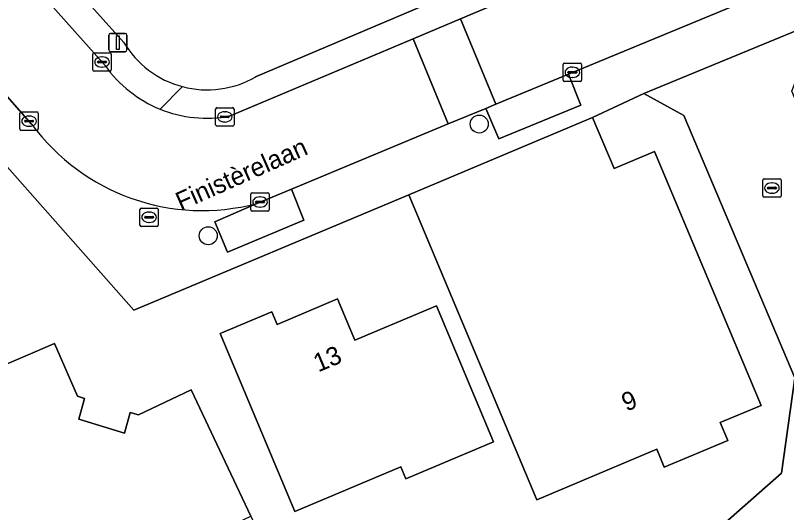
# Model space of a CAD drawing. Extents: x 158472 to 159562, y 388525 to 389606.
# Drawn here: x 158602.12 to 158644.1, y 388947.87 to 388974.91 of the extents above; entities that cross this region are included whole.
import ezdxf

# ---------------------------------------------------------------- set-up
doc = ezdxf.new("R2010")
doc.units = 0
for name, color, linetype in [('IMGEO_Boom', 7, 'Continuous'), ('IMGEO_Erf', 7, 'Continuous'), ('IMGEO_Kolk', 7, 'Continuous'), ('IMGEO_Lichtmast', 7, 'Continuous'), ('IMGEO_Muur', 7, 'Continuous'), ('IMGEO_Openbare_ruimte_label', 7, 'Continuous'), ('IMGEO_Pand', 7, 'Continuous'), ('IMGEO_Pand_nummerreeks', 7, 'Continuous'), ('IMGEO_Parkeervlak_open', 7, 'Continuous'), ('IMGEO_Rijbaan_lokaal_open', 7, 'Continuous'), ('IMGEO_Rioolput', 7, 'Continuous'), ('IMGEO_Voetpad_open', 7, 'Continuous')]:
    doc.layers.add(name, color=color, linetype=linetype)

msp = doc.modelspace()

# ---------------------------------------------------------------- linework, layer by layer
at = {"layer": 'IMGEO_Boom'}
for centre in [(158627.366, 388969.005), (158612.615, 388962.926)]:
    msp.add_circle(centre, 0.489, dxfattribs=at)
at = {"layer": 'IMGEO_Erf'}
for points in [[(158615.196, 388971.572), (158676.848, 388997.698), (158681.87, 389000), (158701.755, 389009.057), (158702.875, 389012.992), (158695.038, 389031.866)], [(158583.486, 389000.717), (158584.132, 389000), (158598.813, 388983.685), (158608.009, 388973.467)], [(158631.972, 388946.242), (158635.311, 388942.532), (158643.817, 388950.009), (158644.553, 388955.191), (158638.495, 388969.468), (158636.325, 388970.661), (158633.535, 388969.353), (158634.702, 388966.578), (158636.899, 388967.502), (158642.704, 388953.698), (158640.483, 388952.764), (158640.89, 388951.797), (158637.438, 388950.345), (158637.031, 388951.312), (158630.51, 388948.57), (158623.539, 388965.148), (158608.557, 388958.887), (158601.535, 388966.825), (158598.936, 388969.698), (158591.991, 388977.375), (158574.672, 388996.519), (158571.833, 389000)]]:
    msp.add_lwpolyline(points, dxfattribs=at)
for points in [[(158617.333, 388947.936), (158613.268, 388957.601), (158616.08, 388958.784), (158616.366, 388958.105), (158619.652, 388959.487), (158620.595, 388957.243), (158625.032, 388959.109), (158628.143, 388951.71), (158623.376, 388949.705), (158623.1, 388950.362)], [(158617.244, 388942.793), (158614.793, 388941.295), (158612.847, 388942.307), (158610.712, 388945.586), (158607.617, 388943.571), (158611.951, 388936.916), (158607.762, 388934.188), (158603.603, 388931.479), (158600.949, 388935.554), (158600.706, 388935.396), (158599.029, 388937.971), (158601.257, 388939.488), (158593.449, 388951.476), (158597.486, 388954.167), (158604.253, 388957.073), (158605.503, 388954.195), (158605.871, 388954.082), (158605.566, 388952.943), (158608.056, 388952.191), (158608.368, 388953.318), (158608.81, 388953.183), (158611.68, 388954.543), (158614.935, 388947.67)]]:
    msp.add_lwpolyline(points, close=True, dxfattribs=at)
for centre, radius, start, end in [((158612.556, 388976.139), 5.274, 210.437, 255.2359), ((158612.558, 388976.137), 5.273, 255.2144, 300.0258)]:
    msp.add_arc(centre, radius, start, end, dxfattribs=at)
at = {"layer": 'IMGEO_Kolk'}
for p, q in [((158606.334, 388971.952), (158606.334, 388972.804)), ((158606.409, 388972.878), (158607.261, 388972.878)), ((158607.335, 388972.804), (158607.335, 388971.952)), ((158606.593, 388972.372), (158606.593, 388972.384)), ((158606.636, 388972.421), (158607.034, 388972.421)), ((158606.822, 388972.658), (158606.847, 388972.658)), ((158607.077, 388972.384), (158607.077, 388972.372)), ((158607.031, 388972.335), (158606.633, 388972.335)), ((158606.845, 388972.098), (158606.82, 388972.098)), ((158631.936, 388971.393), (158631.936, 388972.245)), ((158632.011, 388972.319), (158632.863, 388972.319)), ((158632.424, 388972.099), (158632.449, 388972.099)), ((158632.937, 388972.245), (158632.937, 388971.393)), ((158607.261, 388971.878), (158606.409, 388971.878)), ((158632.195, 388971.813), (158632.195, 388971.825)), ((158632.633, 388971.776), (158632.235, 388971.776)), ((158632.238, 388971.862), (158632.636, 388971.862)), ((158632.447, 388971.539), (158632.422, 388971.539)), ((158632.679, 388971.825), (158632.679, 388971.813)), ((158632.863, 388971.319), (158632.011, 388971.319)), ((158613.092, 388969.895), (158613.944, 388969.895)), ((158602.363, 388968.735), (158602.363, 388969.587)), ((158602.438, 388969.661), (158603.29, 388969.661)), ((158602.851, 388969.441), (158602.876, 388969.441)), ((158603.364, 388969.587), (158603.364, 388968.735)), ((158613.017, 388968.969), (158613.017, 388969.821)), ((158613.319, 388969.438), (158613.717, 388969.438)), ((158613.505, 388969.675), (158613.53, 388969.675)), ((158614.018, 388969.821), (158614.018, 388968.969)), ((158602.622, 388969.155), (158602.622, 388969.167)), ((158603.06, 388969.118), (158602.662, 388969.118)), ((158602.665, 388969.204), (158603.063, 388969.204)), ((158603.106, 388969.167), (158603.106, 388969.155)), ((158613.276, 388969.389), (158613.276, 388969.401)), ((158613.714, 388969.352), (158613.316, 388969.352)), ((158613.528, 388969.115), (158613.503, 388969.115)), ((158613.76, 388969.401), (158613.76, 388969.389)), ((158603.29, 388968.661), (158602.438, 388968.661)), ((158602.874, 388968.881), (158602.849, 388968.881)), ((158613.944, 388968.895), (158613.092, 388968.895)), ((158642.796, 388965.096), (158642.796, 388965.948)), ((158642.871, 388966.022), (158643.723, 388966.022)), ((158643.284, 388965.802), (158643.309, 388965.802)), ((158643.797, 388965.948), (158643.797, 388965.096)), ((158615.012, 388965.264), (158615.864, 388965.264)), ((158643.055, 388965.516), (158643.055, 388965.528)), ((158643.493, 388965.479), (158643.095, 388965.479)), ((158643.098, 388965.565), (158643.496, 388965.565)), ((158643.307, 388965.242), (158643.282, 388965.242)), ((158643.539, 388965.528), (158643.539, 388965.516)), ((158614.937, 388964.338), (158614.937, 388965.19)), ((158615.425, 388965.044), (158615.45, 388965.044)), ((158615.938, 388965.19), (158615.938, 388964.338)), ((158643.723, 388965.022), (158642.871, 388965.022)), ((158615.196, 388964.758), (158615.196, 388964.77)), ((158615.634, 388964.721), (158615.236, 388964.721)), ((158615.239, 388964.807), (158615.637, 388964.807)), ((158615.448, 388964.484), (158615.423, 388964.484)), ((158615.68, 388964.77), (158615.68, 388964.758)), ((158615.864, 388964.264), (158615.012, 388964.264))]:
    msp.add_line(p, q, dxfattribs=at)
for points in [[(158606.334, 388971.952), (158606.334, 388972.804)], [(158606.409, 388972.878), (158607.261, 388972.878)], [(158607.335, 388972.804), (158607.335, 388971.952)], [(158631.936, 388971.393), (158631.936, 388972.245)], [(158632.011, 388972.319), (158632.863, 388972.319)], [(158632.937, 388972.245), (158632.937, 388971.393)], [(158607.261, 388971.878), (158606.409, 388971.878)], [(158632.863, 388971.319), (158632.011, 388971.319)], [(158613.092, 388969.895), (158613.944, 388969.895)], [(158602.363, 388968.735), (158602.363, 388969.587)], [(158602.438, 388969.661), (158603.29, 388969.661)], [(158603.364, 388969.587), (158603.364, 388968.735)], [(158613.017, 388968.969), (158613.017, 388969.821)], [(158614.018, 388969.821), (158614.018, 388968.969)], [(158603.29, 388968.661), (158602.438, 388968.661)], [(158613.944, 388968.895), (158613.092, 388968.895)], [(158642.796, 388965.096), (158642.796, 388965.948)], [(158642.871, 388966.022), (158643.723, 388966.022)], [(158643.797, 388965.948), (158643.797, 388965.096)], [(158615.012, 388965.264), (158615.864, 388965.264)], [(158614.937, 388964.338), (158614.937, 388965.19)], [(158615.938, 388965.19), (158615.938, 388964.338)], [(158643.723, 388965.022), (158642.871, 388965.022)], [(158615.864, 388964.264), (158615.012, 388964.264)]]:
    msp.add_lwpolyline(points, dxfattribs=at)
for centre, radius, start, end in [((158606.411, 388972.802), 0.0765, 91.552, 178.448), ((158606.411, 388972.802), 0.0765, 91.552, 178.448), ((158607.259, 388972.802), 0.0765, 1.552, 88.448), ((158607.259, 388972.802), 0.0765, 1.552, 88.448), ((158606.633, 388972.381), 0.0403, 85.8775, 175.7526), ((158606.63, 388972.371), 0.0366, 178.938, 274.7102), ((158607.034, 388972.378), 0.043, 264.8664, 352.4533), ((158607.038, 388972.383), 0.0386, 1.7309, 96.639), ((158606.411, 388971.954), 0.0765, 181.552, 268.448), ((158606.411, 388971.954), 0.0765, 181.552, 268.448), ((158607.259, 388971.954), 0.0765, 271.552, 358.448), ((158607.259, 388971.954), 0.0765, 271.552, 358.448), ((158632.013, 388972.243), 0.0765, 91.552, 178.448), ((158632.013, 388972.243), 0.0765, 91.552, 178.448), ((158632.861, 388972.243), 0.0765, 1.552, 88.448), ((158632.861, 388972.243), 0.0765, 1.552, 88.448), ((158632.235, 388971.822), 0.0403, 85.8775, 175.7526), ((158632.232, 388971.812), 0.0366, 178.938, 274.7102), ((158632.636, 388971.819), 0.043, 264.8664, 352.4533), ((158632.64, 388971.824), 0.0386, 1.7309, 96.639), ((158632.013, 388971.395), 0.0765, 181.552, 268.448), ((158632.013, 388971.395), 0.0765, 181.552, 268.448), ((158632.861, 388971.395), 0.0765, 271.552, 358.448), ((158632.861, 388971.395), 0.0765, 271.552, 358.448), ((158613.094, 388969.819), 0.0765, 91.552, 178.448), ((158613.094, 388969.819), 0.0765, 91.552, 178.448), ((158613.942, 388969.819), 0.0765, 1.552, 88.448), ((158613.942, 388969.819), 0.0765, 1.552, 88.448), ((158602.44, 388969.585), 0.0765, 91.552, 178.448), ((158602.44, 388969.585), 0.0765, 91.552, 178.448), ((158603.288, 388969.585), 0.0765, 1.552, 88.448), ((158603.288, 388969.585), 0.0765, 1.552, 88.448), ((158613.316, 388969.398), 0.0403, 85.8775, 175.7526), ((158613.721, 388969.4), 0.0386, 1.7309, 96.639), ((158602.662, 388969.164), 0.0403, 85.8775, 175.7526), ((158602.659, 388969.154), 0.0366, 178.938, 274.7102), ((158603.063, 388969.161), 0.043, 264.8664, 352.4533), ((158603.067, 388969.166), 0.0386, 1.7309, 96.639), ((158613.313, 388969.388), 0.0366, 178.938, 274.7102), ((158613.717, 388969.395), 0.043, 264.8664, 352.4533), ((158602.44, 388968.737), 0.0765, 181.552, 268.448), ((158602.44, 388968.737), 0.0765, 181.552, 268.448), ((158603.288, 388968.737), 0.0765, 271.552, 358.448), ((158603.288, 388968.737), 0.0765, 271.552, 358.448), ((158613.094, 388968.971), 0.0765, 181.552, 268.448), ((158613.094, 388968.971), 0.0765, 181.552, 268.448), ((158613.942, 388968.971), 0.0765, 271.552, 358.448), ((158613.942, 388968.971), 0.0765, 271.552, 358.448), ((158642.873, 388965.946), 0.0765, 91.552, 178.448), ((158642.873, 388965.946), 0.0765, 91.552, 178.448), ((158643.721, 388965.946), 0.0765, 1.552, 88.448), ((158643.721, 388965.946), 0.0765, 1.552, 88.448), ((158615.014, 388965.188), 0.0765, 91.552, 178.448), ((158615.014, 388965.188), 0.0765, 91.552, 178.448), ((158615.862, 388965.188), 0.0765, 1.552, 88.448), ((158615.862, 388965.188), 0.0765, 1.552, 88.448), ((158643.095, 388965.525), 0.0403, 85.8775, 175.7526), ((158643.092, 388965.515), 0.0366, 178.938, 274.7102), ((158643.496, 388965.522), 0.043, 264.8664, 352.4533), ((158643.5, 388965.527), 0.0386, 1.7309, 96.639), ((158642.873, 388965.098), 0.0765, 181.552, 268.448), ((158642.873, 388965.098), 0.0765, 181.552, 268.448), ((158643.721, 388965.098), 0.0765, 271.552, 358.448), ((158643.721, 388965.098), 0.0765, 271.552, 358.448), ((158615.236, 388964.767), 0.0403, 85.8775, 175.7526), ((158615.233, 388964.757), 0.0366, 178.938, 274.7102), ((158615.637, 388964.764), 0.043, 264.8664, 352.4533), ((158615.641, 388964.769), 0.0386, 1.7309, 96.639), ((158615.014, 388964.34), 0.0765, 181.552, 268.448), ((158615.014, 388964.34), 0.0765, 181.552, 268.448), ((158615.862, 388964.34), 0.0765, 271.552, 358.448), ((158615.862, 388964.34), 0.0765, 271.552, 358.448)]:
    msp.add_arc(centre, radius, start, end, dxfattribs=at)
for centre, major_axis, ratio, start_param, end_param in [((158606.821, 388972.378), (-0.387, 0.002), 0.722429, 4.712389, 7.853982), ((158606.846, 388972.378), (-0.39, 0.002), 0.717154, 1.570796, 4.712389), ((158632.423, 388971.819), (-0.387, 0.002), 0.722429, 4.712389, 7.853982), ((158632.448, 388971.819), (-0.39, 0.002), 0.717154, 1.570796, 4.712389), ((158602.85, 388969.161), (-0.387, 0.002), 0.722429, 4.712389, 7.853982), ((158602.875, 388969.161), (-0.39, 0.002), 0.717154, 1.570796, 4.712389), ((158613.504, 388969.395), (-0.387, 0.002), 0.722429, 4.712389, 7.853982), ((158613.529, 388969.395), (-0.39, 0.002), 0.717154, 1.570796, 4.712389), ((158643.283, 388965.522), (-0.387, 0.002), 0.722429, 4.712389, 7.853982), ((158643.308, 388965.522), (-0.39, 0.002), 0.717154, 1.570796, 4.712389), ((158615.424, 388964.764), (-0.387, 0.002), 0.722429, 4.712389, 7.853982), ((158615.449, 388964.764), (-0.39, 0.002), 0.717154, 1.570796, 4.712389)]:
    msp.add_ellipse(centre, major_axis=major_axis, ratio=ratio, start_param=start_param, end_param=end_param, dxfattribs=at)
at = {"layer": 'IMGEO_Lichtmast'}
for p, q in [((158607.197, 388973.034), (158607.197, 388973.834)), ((158607.197, 388973.834), (158607.197, 388973.034)), ((158607.297, 388973.934), (158608.087, 388973.934)), ((158608.087, 388973.934), (158607.297, 388973.934)), ((158608.187, 388973.834), (158608.187, 388973.034)), ((158608.187, 388973.034), (158608.187, 388973.834)), ((158608.087, 388972.934), (158607.297, 388972.934)), ((158607.297, 388972.934), (158608.087, 388972.934))]:
    msp.add_line(p, q, dxfattribs=at)
msp.add_lwpolyline([(158607.617, 388973.809), (158607.767, 388973.809), (158607.767, 388973.059), (158607.617, 388973.059), (158607.617, 388973.809)], dxfattribs=at)
for centre, start, end in [((158607.297, 388973.834), 90, 180), ((158607.297, 388973.834), 90, 180), ((158608.087, 388973.834), 0, 90), ((158608.087, 388973.834), 360, 90), ((158607.297, 388973.034), 180, 270), ((158607.297, 388973.034), 180, 270), ((158608.087, 388973.034), 270, 0), ((158608.087, 388973.034), 270, 0)]:
    msp.add_arc(centre, 0.1, start, end, dxfattribs=at)
at = {"layer": 'IMGEO_Muur'}
msp.add_lwpolyline([(158631.972, 388946.242), (158635.311, 388942.532), (158643.817, 388950.009)], dxfattribs=at)
at = {"layer": 'IMGEO_Pand'}
for points in [[(158628.277, 388967.141), (158623.539, 388965.148), (158630.51, 388948.57), (158637.031, 388951.312), (158637.438, 388950.345), (158640.89, 388951.797), (158640.483, 388952.764), (158642.704, 388953.698), (158636.899, 388967.502), (158634.702, 388966.578), (158633.535, 388969.353)], [(158617.333, 388947.936), (158623.1, 388950.362), (158623.376, 388949.705), (158628.143, 388951.71), (158625.032, 388959.109), (158620.595, 388957.243), (158619.652, 388959.487), (158616.366, 388958.105), (158616.08, 388958.784), (158613.268, 388957.601)], [(158605.871, 388954.082), (158605.503, 388954.195), (158604.253, 388957.073), (158597.486, 388954.167), (158593.449, 388951.476), (158601.257, 388939.488), (158607.617, 388943.571), (158610.712, 388945.586), (158611.311, 388945.959), (158614.935, 388947.67), (158611.68, 388954.543), (158608.81, 388953.183), (158608.368, 388953.318), (158608.056, 388952.191), (158605.566, 388952.943)]]:
    msp.add_lwpolyline(points, close=True, dxfattribs=at)
at = {"layer": 'IMGEO_Parkeervlak_open'}
for points in [[(158628.268, 388970.079), (158627.724, 388969.853), (158628.43, 388968.192), (158632.895, 388970.039), (158632.221, 388971.716)], [(158617.147, 388965.47), (158615.253, 388964.685), (158612.97, 388963.689), (158613.665, 388962.037), (158617.815, 388963.783)]]:
    msp.add_lwpolyline(points, close=True, dxfattribs=at)
at = {"layer": 'IMGEO_Rijbaan_lokaal_open'}
for points in [[(158698.385, 389005.769), (158701.31, 389007.145), (158701.755, 389009.057), (158681.87, 389000), (158676.848, 388997.698), (158615.196, 388971.572)], [(158613.777, 388969.44), (158623.761, 388973.64), (158626.342, 388974.726), (158666.906, 388991.81), (158669.486, 388992.898), (158677.486, 388996.27), (158685.513, 388999.85), (158685.84, 389000), (158698.385, 389005.769)], [(158579.846, 389002.657), (158581.673, 389000.563), (158582.196, 389000), (158597.682, 388982.639), (158607.01, 388972.182)], [(158597.682, 388982.639), (158582.196, 389000), (158581.673, 389000.563), (158581.042, 389000), (158577.871, 388997.171), (158580.36, 388994.381), (158586.79, 388987.175), (158589.832, 388983.765), (158593.931, 388979.17), (158597.864, 388974.762), (158600.876, 388971.386), (158603.002, 388969.004)], [(158608.009, 388973.467), (158598.813, 388983.685), (158584.132, 389000), (158583.486, 389000.717)], [(158607.01, 388972.182), (158597.682, 388982.639)], [(158615.253, 388964.685), (158617.147, 388965.47), (158625.681, 388969.007), (158623.761, 388973.64), (158613.777, 388969.44)], [(158609.991, 388969.817), (158611.212, 388971.039)], [(158611.212, 388971.039), (158609.991, 388969.817)]]:
    msp.add_lwpolyline(points, dxfattribs=at)
for points in [[(158626.342, 388974.726), (158628.268, 388970.079), (158632.221, 388971.716), (158647.156, 388977.906), (158650.371, 388979.282), (158654.536, 388981.065), (158655.909, 388981.653), (158660.069, 388983.434), (158668.877, 388987.204), (158666.906, 388991.81)], [(158622.26, 388937.559), (158619.491, 388939.185), (158614.921, 388936.317), (158622.236, 388925.062), (158622.414, 388920.896), (158625.259, 388916.882), (158631.449, 388920.965), (158629.6, 388923.624), (158630.856, 388930.685), (158650.686, 388948.203), (158652.977, 388950.312), (158650.233, 388956.842), (158647.114, 388964.264), (158644.373, 388970.786), (158645.827, 388974.583), (158636.325, 388970.661), (158638.495, 388969.468), (158644.553, 388955.191), (158643.817, 388950.009), (158635.311, 388942.532), (158631.972, 388946.242)], [(158626.342, 388974.726), (158623.761, 388973.64), (158625.681, 388969.007), (158627.724, 388969.853), (158628.268, 388970.079)]]:
    msp.add_lwpolyline(points, close=True, dxfattribs=at)
for centre, radius, start, end in [((158612.556, 388976.139), 5.274, 210.437, 255.2359), ((158612.521, 388976.067), 6.742, 215.1825, 247.9635), ((158612.521, 388976.067), 6.742, 215.1825, 247.9635), ((158612.558, 388976.137), 5.273, 255.2144, 300.0258), ((158612.525, 388976.068), 6.745, 247.9311, 280.6957), ((158612.525, 388976.068), 6.745, 247.9311, 280.6957), ((158612.295, 388975.828), 11.529, 216.292, 284.8685)]:
    msp.add_arc(centre, radius, start, end, dxfattribs=at)
at = {"layer": 'IMGEO_Rioolput'}
for p, q in [((158608.971, 388964.435), (158609.823, 388964.435)), ((158608.896, 388963.509), (158608.896, 388964.361)), ((158609.198, 388963.978), (158609.596, 388963.978)), ((158609.384, 388964.215), (158609.409, 388964.215)), ((158609.897, 388964.361), (158609.897, 388963.509)), ((158609.155, 388963.929), (158609.155, 388963.941)), ((158609.593, 388963.892), (158609.195, 388963.892)), ((158609.407, 388963.655), (158609.382, 388963.655)), ((158609.639, 388963.941), (158609.639, 388963.929)), ((158609.823, 388963.435), (158608.971, 388963.435))]:
    msp.add_line(p, q, dxfattribs=at)
for points in [[(158608.971, 388964.435), (158609.823, 388964.435)], [(158608.896, 388963.509), (158608.896, 388964.361)], [(158609.897, 388964.361), (158609.897, 388963.509)], [(158609.823, 388963.435), (158608.971, 388963.435)]]:
    msp.add_lwpolyline(points, dxfattribs=at)
for centre, radius, start, end in [((158608.973, 388964.359), 0.0765, 91.552, 178.448), ((158608.973, 388964.359), 0.0765, 91.552, 178.448), ((158609.821, 388964.359), 0.0765, 1.552, 88.448), ((158609.821, 388964.359), 0.0765, 1.552, 88.448), ((158609.195, 388963.938), 0.0403, 85.8775, 175.7526), ((158609.6, 388963.94), 0.0386, 1.7309, 96.639), ((158609.192, 388963.928), 0.0366, 178.938, 274.7102), ((158609.596, 388963.935), 0.043, 264.8664, 352.4533), ((158608.973, 388963.511), 0.0765, 181.552, 268.448), ((158608.973, 388963.511), 0.0765, 181.552, 268.448), ((158609.821, 388963.511), 0.0765, 271.552, 358.448), ((158609.821, 388963.511), 0.0765, 271.552, 358.448)]:
    msp.add_arc(centre, radius, start, end, dxfattribs=at)
for centre, major_axis, ratio, start_param, end_param in [((158609.383, 388963.935), (-0.387, 0.002), 0.722429, 4.712389, 7.853982), ((158609.408, 388963.935), (-0.39, 0.002), 0.717154, 1.570796, 4.712389)]:
    msp.add_ellipse(centre, major_axis=major_axis, ratio=ratio, start_param=start_param, end_param=end_param, dxfattribs=at)
at = {"layer": 'IMGEO_Voetpad_open'}
for points in [[(158603.002, 388969.004), (158600.876, 388971.386), (158599.538, 388970.215), (158598.936, 388969.698), (158601.535, 388966.825), (158608.557, 388958.887), (158623.539, 388965.148), (158628.277, 388967.141), (158633.535, 388969.353), (158636.325, 388970.661), (158645.827, 388974.583), (158690.257, 388993.388), (158704.348, 389000), (158711.965, 389003.575), (158727.129, 389010.69), (158738.552, 389016.051)], [(158647.156, 388977.906), (158632.221, 388971.716), (158632.895, 388970.039), (158628.43, 388968.192), (158627.724, 388969.853), (158625.681, 388969.007), (158617.147, 388965.47), (158617.815, 388963.783), (158613.665, 388962.037), (158612.97, 388963.689), (158615.253, 388964.685)]]:
    msp.add_lwpolyline(points, dxfattribs=at)
msp.add_arc((158612.295, 388975.828), 11.529, 216.292, 284.8685, dxfattribs=at)

# ---------------------------------------------------------------- texts
at = {"layer": 'IMGEO_Openbare_ruimte_label'}
msp.add_text('Finistèrelaan', height=1, rotation=23.9509, dxfattribs=at).set_placement((158611.122, 388964.278))
at = {"layer": 'IMGEO_Pand_nummerreeks'}
for s, rotation, p in [('13', 22.8103, (158618.602, 388955.488)), ('9', 22.8094, (158635.377, 388953.35))]:
    msp.add_text(s, height=1, rotation=rotation, dxfattribs=at).set_placement(p)

doc.saveas('drawing.dxf')
